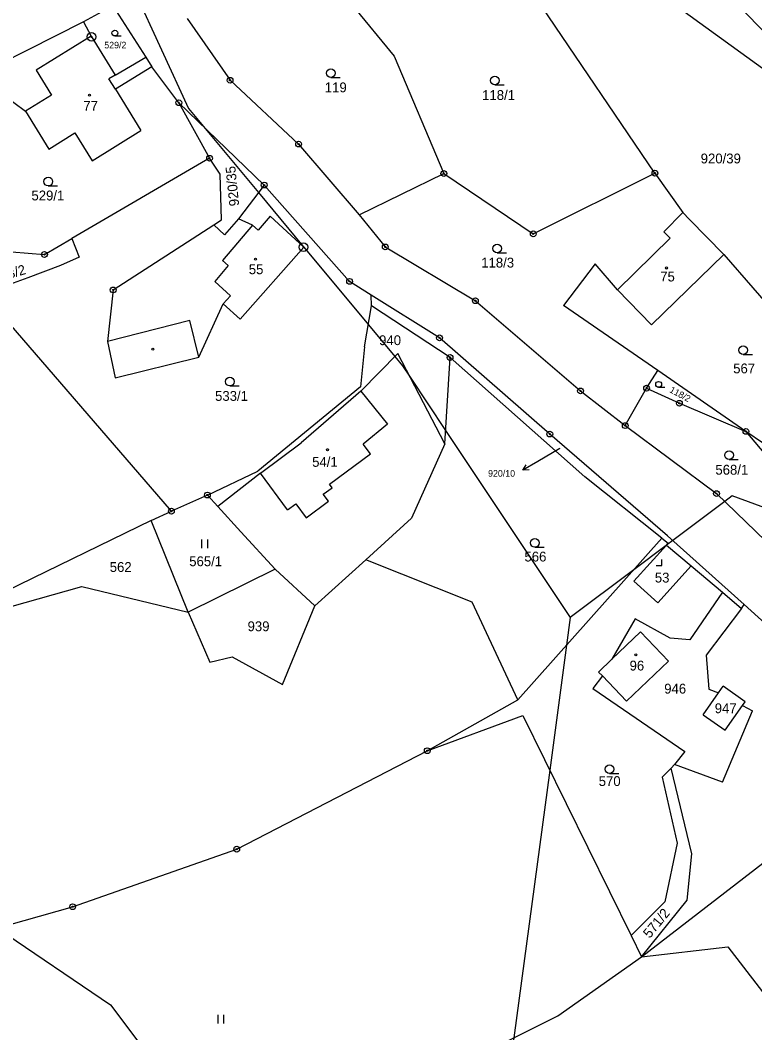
# Model space of a CAD drawing. Extents: x -547623 to -538651, y -1096714 to -1086522.
# Drawn here: x -544632.1 to -544505.1, y -1093361.8 to -1093186.7 of the extents above; entities that cross this region are included whole.
import ezdxf

# ---------------------------------------------------------------- set-up
doc = ezdxf.new("R2010")
doc.units = 0
for name, color, linetype in [('podzemní_provozovana', 7, 'Continuous'), ('Vrstva 1', 7, 'Continuous'), ('Vrstva 25', 7, 'Continuous'), ('Vrstva 33', 7, 'Continuous'), ('Vrstva 52', 7, 'Continuous'), ('Vrstva 83', 7, 'Continuous'), ('Vrstva 86', 7, 'Continuous'), ('Vrstva 90', 7, 'Continuous'), ('Vrstva 92', 7, 'Continuous')]:
    doc.layers.add(name, color=color, linetype=linetype)

msp = doc.modelspace()

# ---------------------------------------------------------------- linework, layer by layer
at = {"layer": 'podzemní_provozovana'}
msp.add_line((-544542.62, -1093263.02), (-544545.21, -1093264.53), dxfattribs=at)
for points in [[(-544538.77, -1093260.78), (-544542.62, -1093263.02)], [(-544544.1, -1093264.46), (-544545.21, -1093264.53), (-544544.6, -1093263.59)]]:
    msp.add_lwpolyline(points, dxfattribs=at)
at = {"layer": 'Vrstva 1'}
for points in [[(-544589.06, -1093166.58), (-544567.42, -1093192.94)], [(-544520.83, -1093171.11), (-544498.72, -1093193.5)], [(-544486.24, -1093207.77), (-544527.7, -1093177.67)], [(-544616.09, -1093184.25), (-544621.18, -1093187)], [(-544616.09, -1093184.25), (-544610.42, -1093193.09)], [(-544522.34, -1093213.17), (-544541.91, -1093184.33)], [(-544603.25, -1093186.44), (-544595.83, -1093197.1)], [(-544621.18, -1093187), (-544645.38, -1093199.23)], [(-544621.18, -1093187), (-544619.85, -1093189.46)], [(-544619.85, -1093189.46), (-544615.69, -1093196.22)], [(-544615.69, -1093196.22), (-544610.42, -1093193.09)], [(-544610.42, -1093193.09), (-544609.38, -1093194.79)], [(-544567.42, -1093192.94), (-544558.85, -1093213.22)], [(-544609.38, -1093194.79), (-544615.67, -1093198.66)], [(-544604.68, -1093200.99), (-544609.38, -1093194.79)], [(-544615.67, -1093198.66), (-544611.24, -1093205.81)], [(-544595.83, -1093197.1), (-544583.97, -1093208.14)], [(-544635.27, -1093199.46), (-544631.18, -1093202.47)], [(-544589.92, -1093215.22), (-544604.68, -1093200.99)], [(-544604.68, -1093200.99), (-544599.37, -1093210.59)], [(-544631.18, -1093202.47), (-544627.16, -1093208.99)], [(-544627.16, -1093208.99), (-544622.66, -1093206.22)], [(-544622.66, -1093206.22), (-544619.69, -1093211.05)], [(-544619.69, -1093211.05), (-544611.24, -1093205.81)], [(-544583.97, -1093208.14), (-544573.49, -1093220.4)], [(-544599.37, -1093210.59), (-544623.22, -1093224.49)], [(-544597.52, -1093213.34), (-544599.37, -1093210.59)], [(-544597.33, -1093221.23), (-544597.52, -1093213.34)], [(-544573.49, -1093220.4), (-544558.85, -1093213.22)], [(-544558.85, -1093213.22), (-544543.39, -1093223.67)], [(-544543.39, -1093223.67), (-544522.34, -1093213.17)], [(-544522.34, -1093213.17), (-544517.5, -1093220)], [(-544589.92, -1093215.22), (-544594.37, -1093221.06)], [(-544575.16, -1093231.88), (-544589.92, -1093215.22)], [(-544598.63, -1093222.09), (-544597.33, -1093221.23)], [(-544594.37, -1093221.06), (-544596.78, -1093223.81)], [(-544591.94, -1093222.18), (-544594.37, -1093221.06)], [(-544588.91, -1093220.61), (-544590.98, -1093223.05)], [(-544588.91, -1093220.61), (-544583.05, -1093225.96)], [(-544573.49, -1093220.4), (-544568.99, -1093225.93)], [(-544517.5, -1093220), (-544520.82, -1093223.34)], [(-544516.34, -1093221.16), (-544517.5, -1093220)], [(-544516.34, -1093221.16), (-544510.43, -1093227.23)], [(-544616.04, -1093233.37), (-544598.63, -1093222.09)], [(-544596.78, -1093223.81), (-544598.63, -1093222.09)], [(-544590.98, -1093223.05), (-544591.94, -1093222.18)], [(-544627.93, -1093227.24), (-544623.22, -1093224.49)], [(-544623.22, -1093224.49), (-544621.91, -1093227.72)], [(-544528.84, -1093233.33), (-544519.71, -1093224.44)], [(-544520.82, -1093223.34), (-544519.71, -1093224.44)], [(-544594.07, -1093238.45), (-544583.05, -1093225.96)], [(-544568.99, -1093225.93), (-544553.4, -1093235.23)], [(-544633.55, -1093226.8), (-544627.93, -1093227.24)], [(-544621.91, -1093227.72), (-544625.13, -1093229.15)], [(-544522.93, -1093239.4), (-544510.43, -1093227.23)], [(-544510.43, -1093227.23), (-544495.39, -1093244.53)], [(-544625.13, -1093229.15), (-544630.81, -1093231.29)], [(-544532.66, -1093228.83), (-544538.15, -1093236.05)], [(-544528.84, -1093233.33), (-544532.66, -1093228.83)], [(-544630.81, -1093231.29), (-544638.5, -1093234.03)], [(-544571.41, -1093234.26), (-544575.16, -1093231.88)], [(-544616.04, -1093233.37), (-544617.01, -1093242.31)], [(-544522.93, -1093239.4), (-544528.84, -1093233.33)], [(-544605.97, -1093271.64), (-544638.5, -1093234.03)], [(-544571.34, -1093236.13), (-544571.41, -1093234.26)], [(-544559.6, -1093241.66), (-544571.41, -1093234.26)], [(-544553.4, -1093235.23), (-544535.22, -1093250.83)], [(-544601.24, -1093245), (-544597.02, -1093235.78)], [(-544597.02, -1093235.78), (-544594.07, -1093238.45)], [(-544572.59, -1093243.21), (-544571.34, -1093236.13)], [(-544557.78, -1093245.05), (-544571.34, -1093236.13)], [(-544521.83, -1093247.28), (-544538.15, -1093236.05)], [(-544617.01, -1093242.31), (-544615.72, -1093248.57)], [(-544540.53, -1093258.3), (-544559.6, -1093241.66)], [(-544572.59, -1093243.21), (-544573.25, -1093250.13)], [(-544615.72, -1093248.57), (-544601.24, -1093245)], [(-544566.82, -1093244.38), (-544573.22, -1093250.87)], [(-544558.7, -1093259.97), (-544566.82, -1093244.38)], [(-544558.7, -1093259.97), (-544557.78, -1093245.05)], [(-544534.45, -1093265.7), (-544557.78, -1093245.05)], [(-544523.79, -1093250.36), (-544521.83, -1093247.28)], [(-544506.61, -1093257.83), (-544521.83, -1093247.28)], [(-544573.25, -1093250.13), (-544591.05, -1093264.72)], [(-544573.22, -1093250.87), (-544583.52, -1093259.79)], [(-544535.22, -1093250.83), (-544527.48, -1093256.84)], [(-544527.48, -1093256.84), (-544523.79, -1093250.36)], [(-544523.79, -1093250.36), (-544518.12, -1093252.97)], [(-544518.12, -1093252.97), (-544506.61, -1093257.83)], [(-544520.16, -1093275.87), (-544540.53, -1093258.3)], [(-544527.48, -1093256.84), (-544511.69, -1093268.59)], [(-544497.45, -1093264.07), (-544506.61, -1093257.83)], [(-544506.61, -1093257.83), (-544494.24, -1093272.56)], [(-544590.58, -1093265.06), (-544583.52, -1093259.79)], [(-544558.7, -1093259.97), (-544564.42, -1093272.84)], [(-544599.75, -1093268.84), (-544591.05, -1093264.72)], [(-544590.58, -1093265.06), (-544597.97, -1093270.83)], [(-544521.15, -1093276.3), (-544534.45, -1093265.7)], [(-544511.69, -1093268.59), (-544491.31, -1093288.3)], [(-544599.75, -1093268.84), (-544605.97, -1093271.64)], [(-544597.97, -1093270.83), (-544599.75, -1093268.84)], [(-544609.47, -1093273.22), (-544605.97, -1093271.64)], [(-544593.96, -1093275.18), (-544597.97, -1093270.83)], [(-544609.47, -1093273.22), (-544634.53, -1093285.49)], [(-544603.1, -1093289.12), (-544609.47, -1093273.22)], [(-544564.42, -1093272.84), (-544572.37, -1093280.03)], [(-544588.04, -1093281.65), (-544593.96, -1093275.18)], [(-544546.06, -1093304.26), (-544521.15, -1093276.3)], [(-544525.98, -1093283.73), (-544520.34, -1093277.49)], [(-544521.15, -1093276.3), (-544520.06, -1093277.18)], [(-544520.34, -1093277.49), (-544520.06, -1093277.18)], [(-544520.34, -1093277.49), (-544516.05, -1093281.08)], [(-544506.91, -1093287.76), (-544520.16, -1093275.87)], [(-544572.37, -1093280.03), (-544581.15, -1093287.98)], [(-544553.94, -1093287.39), (-544572.37, -1093280.03)], [(-544516.05, -1093281.08), (-544521.84, -1093287.47)], [(-544516.05, -1093281.08), (-544510.68, -1093285.66)], [(-544588.04, -1093281.65), (-544603.1, -1093289.12)], [(-544581.15, -1093287.98), (-544588.04, -1093281.65)], [(-544521.84, -1093287.47), (-544525.98, -1093283.73)], [(-544690.92, -1093304.29), (-544621.44, -1093284.64)], [(-544621.44, -1093284.64), (-544603.1, -1093289.12)], [(-544510.68, -1093285.66), (-544516.33, -1093293.9)], [(-544510.68, -1093285.66), (-544507.36, -1093288.44)], [(-544586.75, -1093301.61), (-544581.15, -1093287.98)], [(-544546.06, -1093304.26), (-544553.94, -1093287.39)], [(-544507.36, -1093288.44), (-544506.91, -1093287.76)], [(-544498.41, -1093295.42), (-544506.91, -1093287.76)], [(-544603.1, -1093289.12), (-544599.3, -1093297.74)], [(-544507.36, -1093288.44), (-544513.51, -1093296.51)], [(-544525.74, -1093290.26), (-544529.77, -1093297.24)], [(-544519.71, -1093293.57), (-544525.74, -1093290.26)], [(-544524.84, -1093292.52), (-544529.77, -1093297.24)], [(-544520, -1093297.56), (-544524.84, -1093292.52)], [(-544516.33, -1093293.9), (-544519.71, -1093293.57)], [(-544513.51, -1093296.51), (-544513.03, -1093302.41)], [(-544599.3, -1093297.74), (-544595.44, -1093296.85)], [(-544595.44, -1093296.85), (-544586.75, -1093301.61)], [(-544529.77, -1093297.24), (-544532.09, -1093299.46)], [(-544527.27, -1093304.49), (-544520, -1093297.56)], [(-544531.44, -1093300.13), (-544533.07, -1093302.33)], [(-544532.09, -1093299.46), (-544531.44, -1093300.13)], [(-544531.44, -1093300.13), (-544527.27, -1093304.49)], [(-544511.35, -1093303.06), (-544510.55, -1093301.92)], [(-544506.72, -1093304.6), (-544510.55, -1093301.92)], [(-544533.07, -1093302.33), (-544517.15, -1093313.19)], [(-544514, -1093306.85), (-544511.35, -1093303.06)], [(-544513.03, -1093302.41), (-544511.35, -1093303.06)], [(-544561.71, -1093313.06), (-544546.06, -1093304.26)], [(-544510.17, -1093309.53), (-544507.18, -1093305.26)], [(-544507.18, -1093305.26), (-544506.72, -1093304.6)], [(-544507.18, -1093305.26), (-544505.45, -1093306.17)], [(-544561.71, -1093313.06), (-544545.2, -1093306.95)], [(-544545.2, -1093306.95), (-544526.46, -1093345.03)], [(-544514, -1093306.85), (-544510.17, -1093309.53)], [(-544510.64, -1093318.53), (-544505.45, -1093306.17)], [(-544594.68, -1093330.1), (-544561.71, -1093313.06)], [(-544517.15, -1093313.19), (-544518.98, -1093315.46)], [(-544519.56, -1093316.07), (-544521.07, -1093317.63)], [(-544518.98, -1093315.46), (-544519.56, -1093316.07)], [(-544515.97, -1093330.91), (-544519.56, -1093316.07)], [(-544510.64, -1093318.53), (-544518.98, -1093315.46)], [(-544521.07, -1093317.63), (-544518.48, -1093329.05)], [(-544623.05, -1093340.04), (-544594.68, -1093330.1)], [(-544518.48, -1093329.05), (-544520.65, -1093339.22)], [(-544516.76, -1093338.93), (-544515.97, -1093330.91)], [(-544524.64, -1093348.74), (-544503.67, -1093332.49)], [(-544693.06, -1093359.84), (-544623.05, -1093340.04)], [(-544520.65, -1093339.22), (-544526.46, -1093345.03)], [(-544524.64, -1093348.74), (-544516.76, -1093338.93)], [(-544526.46, -1093345.03), (-544524.64, -1093348.74)], [(-544524.64, -1093348.74), (-544509.72, -1093346.99)], [(-544509.72, -1093346.99), (-544498.33, -1093361.83)], [(-544539.14, -1093358.94), (-544524.64, -1093348.74)], [(-544573.38, -1093376.04), (-544539.14, -1093358.94)]]:
    msp.add_lwpolyline(points, dxfattribs=at)
at = {"layer": 'Vrstva 25'}
for p, q in [((-544615.75, -1093189.44), (-544614.68, -1093189.44)), ((-544578.41, -1093196.63), (-544576.81, -1093196.63)), ((-544550.02, -1093197.9), (-544548.42, -1093197.9)), ((-544627.26, -1093215.38), (-544625.66, -1093215.38)), ((-544549.64, -1093226.94), (-544548.04, -1093226.94)), ((-544507.08, -1093244.55), (-544505.48, -1093244.55)), ((-544595.86, -1093249.98), (-544594.26, -1093249.98)), ((-544521.7, -1093250.2), (-544520.63, -1093250.2)), ((-544509.53, -1093262.71), (-544507.93, -1093262.71)), ((-544600.7, -1093278.02), (-544600.7, -1093276.52)), ((-544599.7, -1093278.02), (-544599.7, -1093276.52)), ((-544543.11, -1093277.88), (-544541.51, -1093277.88)), ((-544530.21, -1093317), (-544528.61, -1093317)), ((-544597.88, -1093360.22), (-544597.88, -1093358.72)), ((-544596.88, -1093360.22), (-544596.88, -1093358.72))]:
    msp.add_line(p, q, dxfattribs=at)
msp.add_lwpolyline([(-544522.15, -1093281), (-544521.15, -1093281), (-544521.15, -1093280)], dxfattribs=at)
for centre, radius in [((-544615.75, -1093188.94), 0.503), ((-544578.41, -1093195.88), 0.75), ((-544550.02, -1093197.15), 0.75), ((-544620.15, -1093199.68), 0.175), ((-544627.26, -1093214.63), 0.75), ((-544549.64, -1093226.19), 0.75), ((-544591.44, -1093228.03), 0.175), ((-544520.35, -1093229.57), 0.175), ((-544609.2, -1093243.59), 0.175), ((-544507.08, -1093243.8), 0.75), ((-544595.86, -1093249.23), 0.75), ((-544521.7, -1093249.7), 0.503), ((-544578.99, -1093261), 0.175), ((-544509.53, -1093261.96), 0.75), ((-544543.11, -1093277.13), 0.75), ((-544525.63, -1093296.49), 0.175), ((-544530.21, -1093316.25), 0.75)]:
    msp.add_circle(centre, radius, dxfattribs=at)
at = {"layer": 'Vrstva 33'}
for points in [[(-544619.85, -1093189.46), (-544629.34, -1093195.36)], [(-544629.34, -1093195.36), (-544626.69, -1093199.7)], [(-544615.69, -1093196.22), (-544616.8, -1093196.84)], [(-544615.67, -1093198.66), (-544616.8, -1093196.84)], [(-544626.69, -1093199.7), (-544631.18, -1093202.47)], [(-544591.94, -1093222.18), (-544597.12, -1093228.28)], [(-544597.12, -1093228.28), (-544596.15, -1093229.15)], [(-544596.15, -1093229.15), (-544598.48, -1093231.9)], [(-544598.48, -1093231.9), (-544595.77, -1093234.36)], [(-544595.77, -1093234.36), (-544597.02, -1093235.78)], [(-544602.81, -1093238.65), (-544617.01, -1093242.31)], [(-544601.24, -1093245), (-544602.81, -1093238.65)], [(-544573.22, -1093250.87), (-544568.61, -1093256.57)], [(-544568.61, -1093256.57), (-544572.78, -1093260.05)], [(-544571.53, -1093261.74), (-544572.78, -1093260.05)], [(-544578.61, -1093266.97), (-544571.53, -1093261.74)], [(-544585.9, -1093271.41), (-544590.58, -1093265.06)], [(-544578.17, -1093267.57), (-544578.61, -1093266.97)], [(-544579.7, -1093268.7), (-544578.17, -1093267.57)], [(-544578.81, -1093269.91), (-544579.7, -1093268.7)], [(-544585.9, -1093271.41), (-544584.45, -1093270.34)], [(-544584.45, -1093270.34), (-544582.67, -1093272.76)], [(-544582.67, -1093272.76), (-544578.81, -1093269.91)]]:
    msp.add_lwpolyline(points, dxfattribs=at)
at = {"layer": 'Vrstva 52'}
for points in [[(-544756.77, -1093160.09), (-544744, -1093222), (-544730.5, -1093250), (-544725.67, -1093255.87), (-544723.86, -1093258.08), (-544693.91, -1093294.48), (-544690.07, -1093299.15), (-544688.5, -1093301.05), (-544686.8, -1093303.12), (-544679.5, -1093312), (-544663, -1093325.5), (-544636.09, -1093343.73), (-544616.5, -1093357), (-544595.41, -1093385.12)], [(-544617, -1093171.5), (-544603, -1093202), (-544600.44, -1093205.07), (-544590.92, -1093216.53), (-544583.17, -1093225.85), (-544583.06, -1093225.98), (-544571.91, -1093239.39), (-544567.33, -1093244.9), (-544566, -1093246.5), (-544564.7, -1093248.45), (-544558.56, -1093257.66), (-544537, -1093290)], [(-544493.29, -1093274.75), (-544509, -1093269), (-544510.28, -1093269.96), (-544519.25, -1093276.69), (-544520.33, -1093277.5), (-544520.38, -1093277.54), (-544526.02, -1093281.76), (-544537, -1093290)], [(-544537, -1093290), (-544537.65, -1093294.82), (-544540.54, -1093316.42), (-544546.75, -1093362.74), (-544550, -1093387), (-544543.5, -1093424), (-544536.06, -1093450.21), (-544520.5, -1093505), (-544523, -1093526.5), (-544534, -1093543.5), (-544545, -1093552.5), (-544565.5, -1093555.5), (-544613.5, -1093547.5), (-544668.51, -1093536.54), (-544672.58, -1093535.73), (-544729, -1093524.5), (-544802.5, -1093523), (-544823.02, -1093522.78), (-544838.6, -1093522.61), (-544852.98, -1093522.45), (-544941, -1093521.5), (-544953, -1093519), (-544973, -1093501)]]:
    msp.add_lwpolyline(points, dxfattribs=at)
at = {"layer": 'Vrstva 83'}
for centre, radius in [((-544619.8, -1093189.58), 0.75), ((-544619.8, -1093189.58), 0.1), ((-544595.83, -1093197.1), 0.5), ((-544595.83, -1093197.1), 0.1), ((-544604.68, -1093200.99), 0.5), ((-544604.68, -1093200.99), 0.1), ((-544583.97, -1093208.14), 0.5), ((-544583.97, -1093208.14), 0.1), ((-544599.37, -1093210.59), 0.5), ((-544599.37, -1093210.59), 0.1), ((-544558.85, -1093213.22), 0.5), ((-544522.34, -1093213.17), 0.5), ((-544558.85, -1093213.22), 0.1), ((-544522.34, -1093213.17), 0.1), ((-544589.92, -1093215.22), 0.5), ((-544589.92, -1093215.22), 0.1), ((-544543.39, -1093223.67), 0.5), ((-544543.39, -1093223.67), 0.1), ((-544627.93, -1093227.24), 0.5), ((-544583.13, -1093225.97), 0.75), ((-544583.13, -1093225.97), 0.1), ((-544568.99, -1093225.93), 0.5), ((-544568.99, -1093225.93), 0.1), ((-544627.93, -1093227.24), 0.1), ((-544575.16, -1093231.88), 0.5), ((-544575.16, -1093231.88), 0.1), ((-544616.04, -1093233.37), 0.5), ((-544616.04, -1093233.37), 0.1), ((-544553.4, -1093235.23), 0.5), ((-544553.4, -1093235.23), 0.1), ((-544559.6, -1093241.66), 0.5), ((-544559.6, -1093241.66), 0.1), ((-544557.78, -1093245.05), 0.5), ((-544557.78, -1093245.05), 0.1), ((-544535.22, -1093250.83), 0.5), ((-544535.22, -1093250.83), 0.1), ((-544523.79, -1093250.36), 0.5), ((-544523.79, -1093250.36), 0.1), ((-544518.12, -1093252.97), 0.5), ((-544518.12, -1093252.97), 0.1), ((-544527.48, -1093256.84), 0.5), ((-544540.53, -1093258.3), 0.5), ((-544540.53, -1093258.3), 0.1), ((-544527.48, -1093256.84), 0.1), ((-544506.61, -1093257.83), 0.5), ((-544506.61, -1093257.83), 0.1), ((-544599.75, -1093268.84), 0.5), ((-544599.75, -1093268.84), 0.1), ((-544511.69, -1093268.59), 0.5), ((-544511.69, -1093268.59), 0.1), ((-544605.97, -1093271.64), 0.5), ((-544605.97, -1093271.64), 0.1), ((-544561.71, -1093313.06), 0.5), ((-544561.71, -1093313.06), 0.1), ((-544594.68, -1093330.1), 0.5), ((-544594.68, -1093330.1), 0.1), ((-544623.05, -1093340.04), 0.5), ((-544623.05, -1093340.04), 0.1)]:
    msp.add_circle(centre, radius, dxfattribs=at)
at = {"layer": 'Vrstva 90'}
for points in [[(-544619.85, -1093189.46), (-544629.34, -1093195.36)], [(-544619.85, -1093189.46), (-544615.69, -1093196.22)], [(-544629.34, -1093195.36), (-544626.69, -1093199.7)], [(-544615.69, -1093196.22), (-544616.8, -1093196.84)], [(-544615.67, -1093198.66), (-544616.8, -1093196.84)], [(-544615.67, -1093198.66), (-544611.24, -1093205.81)], [(-544626.69, -1093199.7), (-544631.18, -1093202.47)], [(-544631.18, -1093202.47), (-544627.16, -1093208.99)], [(-544627.16, -1093208.99), (-544622.66, -1093206.22)], [(-544622.66, -1093206.22), (-544619.69, -1093211.05)], [(-544619.69, -1093211.05), (-544611.24, -1093205.81)], [(-544588.91, -1093220.61), (-544590.98, -1093223.05)], [(-544588.91, -1093220.61), (-544583.05, -1093225.96)], [(-544517.5, -1093220), (-544520.82, -1093223.34)], [(-544516.34, -1093221.16), (-544517.5, -1093220)], [(-544516.34, -1093221.16), (-544510.43, -1093227.23)], [(-544591.94, -1093222.18), (-544597.12, -1093228.28)], [(-544590.98, -1093223.05), (-544591.94, -1093222.18)], [(-544528.84, -1093233.33), (-544519.71, -1093224.44)], [(-544520.82, -1093223.34), (-544519.71, -1093224.44)], [(-544594.07, -1093238.45), (-544583.05, -1093225.96)], [(-544597.12, -1093228.28), (-544596.15, -1093229.15)], [(-544522.93, -1093239.4), (-544510.43, -1093227.23)], [(-544596.15, -1093229.15), (-544598.48, -1093231.9)], [(-544598.48, -1093231.9), (-544595.77, -1093234.36)], [(-544522.93, -1093239.4), (-544528.84, -1093233.33)], [(-544595.77, -1093234.36), (-544597.02, -1093235.78)], [(-544597.02, -1093235.78), (-544594.07, -1093238.45)], [(-544573.22, -1093250.87), (-544583.52, -1093259.79)], [(-544573.22, -1093250.87), (-544568.61, -1093256.57)], [(-544568.61, -1093256.57), (-544572.78, -1093260.05)], [(-544590.58, -1093265.06), (-544583.52, -1093259.79)], [(-544571.53, -1093261.74), (-544572.78, -1093260.05)], [(-544578.61, -1093266.97), (-544571.53, -1093261.74)], [(-544585.9, -1093271.41), (-544590.58, -1093265.06)], [(-544578.17, -1093267.57), (-544578.61, -1093266.97)], [(-544579.7, -1093268.7), (-544578.17, -1093267.57)], [(-544578.81, -1093269.91), (-544579.7, -1093268.7)], [(-544585.9, -1093271.41), (-544584.45, -1093270.34)], [(-544584.45, -1093270.34), (-544582.67, -1093272.76)], [(-544582.67, -1093272.76), (-544578.81, -1093269.91)], [(-544524.84, -1093292.52), (-544529.77, -1093297.24)], [(-544520, -1093297.56), (-544524.84, -1093292.52)], [(-544529.77, -1093297.24), (-544532.09, -1093299.46)], [(-544527.27, -1093304.49), (-544520, -1093297.56)], [(-544532.09, -1093299.46), (-544531.44, -1093300.13)], [(-544531.44, -1093300.13), (-544527.27, -1093304.49)]]:
    msp.add_lwpolyline(points, dxfattribs=at)

# ---------------------------------------------------------------- texts
at = {"layer": 'podzemní_provozovana'}
for s, height, p in [('920/39', 1.7, (-544514.43, -1093211.48)), ('920/10', 1.14, (-544551.2, -1093265.67))]:
    msp.add_text(s, height=height, dxfattribs=at).set_placement(p)
at = {"layer": 'Vrstva 86'}
for s, height, p in [('529/2', 1.14, (-544617.58, -1093191.59)), ('119', 1.7, (-544579.44, -1093199.18)), ('118/1', 1.7, (-544552.23, -1093200.51)), ('529/1', 1.7, (-544630.18, -1093217.88)), ('118/3', 1.7, (-544552.39, -1093229.49)), ('940', 1.7, (-544570.05, -1093242.91)), ('567', 1.7, (-544508.81, -1093247.79)), ('533/1', 1.7, (-544598.42, -1093252.55)), ('920/10', 0.1, (-544538.99, -1093260.78)), ('568/1', 1.7, (-544511.89, -1093265.32)), ('566', 1.7, (-544544.91, -1093280.34)), ('562', 1.7, (-544616.64, -1093282.14)), ('565/1', 1.7, (-544602.89, -1093281.15)), ('939', 1.7, (-544592.8, -1093292.39)), ('946', 1.7, (-544520.74, -1093303.18)), ('947', 1.7, (-544512, -1093306.57)), ('570', 1.7, (-544532.07, -1093319.17))]:
    msp.add_text(s, height=height, dxfattribs=at).set_placement(p)
for s, height, rotation, p in [('920/35', 1.7, 95.749, (-544594.24, -1093218.79)), ('533/2', 1.7, 16.1816, (-544636.48, -1093232.16)), ('118/2', 1.14, 331.7909, (-544519.93, -1093251)), ('571/2', 1.7, 50.7284, (-544523.24, -1093345.62))]:
    msp.add_text(s, height=height, rotation=rotation, dxfattribs=at).set_placement(p)
at = {"layer": 'Vrstva 92'}
for s, p in [('77', (-544621.21, -1093202.38)), ('55', (-544592.59, -1093230.64)), ('75', (-544521.43, -1093231.9)), ('54/1', (-544581.63, -1093263.96)), ('53', (-544522.36, -1093283.97)), ('96', (-544526.73, -1093299.19))]:
    msp.add_text(s, height=1.7, dxfattribs=at).set_placement(p)

doc.saveas('drawing.dxf')
